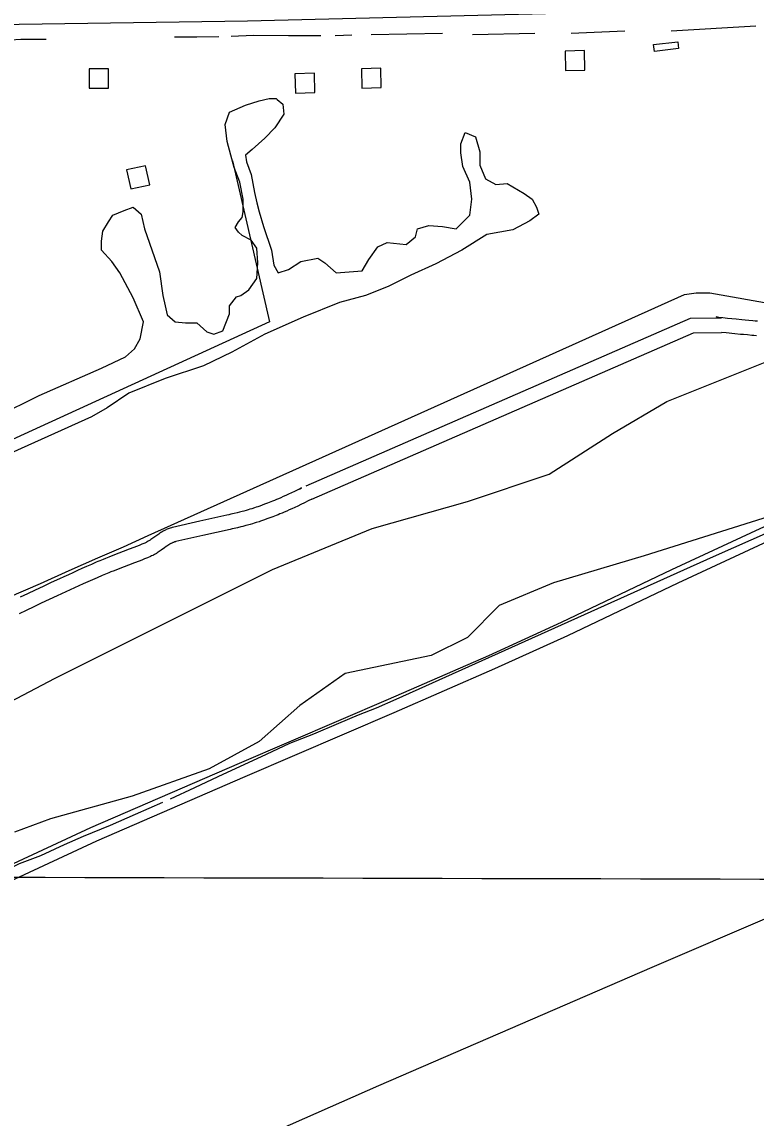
# Model space of a CAD drawing. Extents: x 3187622 to 3225504, y 800805 to 826213.
# Drawn here: x 3193970 to 3195483, y 811808 to 814067 of the extents above; entities that cross this region are included whole.
import ezdxf

# ---------------------------------------------------------------- set-up
doc = ezdxf.new("R2010")
doc.units = 0
for name, color, linetype in [('V-BLDG-OTLN', 7, 'Continuous'), ('V-GRID-MAJR', 7, 'Continuous'), ('V-ROAD-CNTR', 7, 'Continuous'), ('V-SITE-VEGE', 7, 'Continuous'), ('V-TOPO-SHOR', 7, 'Continuous')]:
    doc.layers.add(name, color=color, linetype=linetype)

msp = doc.modelspace()

# ---------------------------------------------------------------- linework, layer by layer
at = {"layer": 'V-BLDG-OTLN'}
for points in [[(3195272.2024187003, 814020.160932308), (3195321.8463194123, 814026.1229203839), (3195323.515316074, 814012.222948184), (3195273.87241536, 814006.260960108)], [(3195129.623703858, 814007.878956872), (3195089.63778383, 814006.8409589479), (3195090.6757817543, 813966.8540389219), (3195130.661701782, 813967.8920368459)], [(3194149.00966509, 813970.384031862), (3194109.0097450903, 813970.53003157), (3194108.8637453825, 813930.5301115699), (3194148.8626653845, 813930.3841118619)], [(3194572.986817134, 813961.2520501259), (3194533.0008971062, 813960.214052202), (3194534.03889503, 813920.2271321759), (3194574.0248150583, 813921.2651301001)], [(3194709.86354338, 813971.66002931), (3194669.877623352, 813970.6220313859), (3194670.915621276, 813930.6351113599), (3194710.9015413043, 813931.6731092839)], [(3194225.2045127, 813770.3664318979), (3194186.090590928, 813761.994448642), (3194194.462574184, 813722.88052687), (3194233.576495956, 813731.2525101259)]]:
    msp.add_lwpolyline(points, close=True, dxfattribs=at)
at = {"layer": 'V-GRID-MAJR'}
msp.add_spline([(3191808.85, 812309.639), (3197045.574, 812297.071), (3202282.3000000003, 812285.265), (3207519.028, 812274.221), (3212755.758, 812263.939), (3217992.489, 812254.4180000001), (3223229.221, 812245.659), (3223229.222, 812245.659)], degree=3, dxfattribs=at)
at = {"layer": 'V-ROAD-CNTR'}
for points in [[(3198218.610525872, 814284.370403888), (3198208.29154651, 814259.9104528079), (3198198.499566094, 814247.180478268), (3198173.369616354, 814226.4645196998), (3198145.722671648, 814213.612545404), (3196972.1780187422, 813680.026612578), (3196284.209394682, 813390.623191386), (3195309.339344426, 812937.86209691)], [(3198246.2524705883, 814272.710427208), (3198234.4294942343, 814244.6844832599), (3198220.205522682, 814226.1945202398), (3198189.493584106, 814200.8765708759), (3198158.254646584, 814186.3545999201), (3197139.059684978, 813720.414531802), (3196296.347370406, 813363.1832462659), (3195321.9753191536, 812910.6541513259)], [(3195691.377580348, 814099.817772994), (3194434.895093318, 814068.29483604), (3193400.26616258, 814053.7768650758), (3193166.6246298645, 814055.2128622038), (3193084.5887939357, 814049.866872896), (3193026.7349096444, 814046.467879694), (3192979.523004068, 814041.36988989), (3192902.2741585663, 814023.9169247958), (3192475.8160114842, 813891.5091896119), (3192418.77812556, 813870.0012326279), (3192179.834603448, 813790.047392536), (3192089.5527840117, 813757.6314573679), (3191952.8330574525, 813720.5855314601), (3191838.268286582, 813697.0455785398), (3191810.171342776, 813691.133590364)], [(3194555.847851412, 813111.3157500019), (3195348.0782669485, 813456.22106019), (3195411.8781393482, 813457.140058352)], [(3195486.1229908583, 813450.349071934), (3195481.2390006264, 813450.70107123), (3195476.6700097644, 813451.0540705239), (3195468.036027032, 813451.775069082), (3195460.48204214, 813452.4550677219), (3195453.8670553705, 813453.0810664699), (3195442.236078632, 813454.2330641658), (3195424.733113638, 813456.0320605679), (3195414.6031338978, 813457.25605812), (3195406.49715011, 813457.899056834), (3195405.808151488, 813457.994056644), (3195405.1851527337, 813458.0940564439), (3195403.689155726, 813458.378055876), (3195402.2861585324, 813458.6900552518), (3195400.9431612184, 813459.0240545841)], [(3194567.822827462, 813083.8098050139), (3195354.53225404, 813426.3111200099), (3195412.310138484, 813427.143118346)], [(3195484.052994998, 813420.4211317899), (3195479.00700509, 813420.785131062), (3195474.2680145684, 813421.150130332), (3195465.444032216, 813421.8871288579), (3195457.724047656, 813422.58112747), (3195450.9730611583, 813423.2211261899), (3195439.2240846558, 813424.3851238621), (3195421.679119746, 813426.188120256), (3195412.310138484, 813427.143118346)], [(3194542.665877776, 813104.1127644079), (3194546.421870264, 813106.570759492), (3194539.169884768, 813102.947766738), (3194532.355898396, 813099.613773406), (3194525.9519112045, 813096.545779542), (3194519.9339232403, 813093.7217851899), (3194514.279934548, 813091.1247903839), (3194508.9659451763, 813088.732795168), (3194503.972955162, 813086.5317995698), (3194499.2809645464, 813084.5038036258), (3194494.872973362, 813082.6358073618), (3194490.73398164, 813080.914810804), (3194486.84398942, 813079.3288139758), (3194483.189996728, 813077.8658169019), (3194479.758003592, 813076.5148196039), (3194476.5530100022, 813075.274822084), (3194470.4720221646, 813072.979826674), (3194465.153032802, 813071.0358305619), (3194460.4860421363, 813069.377833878), (3194456.392050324, 813067.9628367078), (3194452.800057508, 813066.75183913), (3194449.670063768, 813065.717841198), (3194444.1170748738, 813063.9388447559), (3194439.962083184, 813062.652847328), (3194436.855089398, 813061.7168492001), (3194432.141098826, 813060.337851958), (3194427.417108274, 813059.0058546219), (3194424.176114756, 813058.124856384), (3194418.392126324, 813056.6168594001), (3194414.077134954, 813055.5388615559), (3194407.5081480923, 813053.964864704), (3194400.882161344, 813052.4418677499), (3194396.727169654, 813051.502869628), (3194392.54417802, 813050.557871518), (3194336.7682895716, 813037.95689672), (3194280.9164012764, 813025.3369219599), (3194279.713403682, 813025.0519225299), (3194278.397406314, 813024.707923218), (3194276.080410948, 813024.029924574), (3194273.8164154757, 813023.27192609), (3194271.681419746, 813022.473927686), (3194269.663423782, 813021.6439293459), (3194267.75942759, 813020.7969310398), (3194265.958431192, 813019.9379327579), (3194264.2534346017, 813019.0739344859), (3194262.637437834, 813018.2119362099), (3194261.103440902, 813017.354937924), (3194259.6044439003, 813016.482939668), (3194256.917449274, 813014.840942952), (3194254.430454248, 813013.235946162), (3194252.1694587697, 813011.7159492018), (3194250.0834629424, 813010.2729520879), (3194246.381470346, 813007.638957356), (3194240.1444828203, 813003.137966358), (3194237.911487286, 813001.557969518), (3194235.988491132, 813000.2299721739), (3194234.3364944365, 812999.12197439), (3194232.908497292, 812998.192976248), (3194231.677499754, 812997.417977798), (3194230.6585017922, 812996.7989790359), (3194228.750505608, 812995.6919812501), (3194227.390508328, 812994.9489827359), (3194226.435510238, 812994.455983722), (3194224.903513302, 812993.71198521), (3194223.328516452, 812993.009986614), (3194217.36452838, 812990.5149916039), (3194211.653539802, 812988.18199627), (3194206.267550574, 812986.024000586), (3194201.202560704, 812984.02700458), (3194191.6105798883, 812980.3060120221), (3194157.662647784, 812967.341037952), (3194149.110664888, 812964.0020446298), (3194142.69967771, 812961.451049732), (3194137.8746873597, 812959.49705364), (3194130.697701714, 812956.5240595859), (3194127.0827089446, 812954.9910626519), (3194123.5007161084, 812953.450065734), (3194113.4957361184, 812949.0860744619), (3194103.6707557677, 812944.766083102), (3194094.0137750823, 812940.48709166), (3194084.51979407, 812936.2491001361), (3194075.183812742, 812932.0531085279), (3194066.003831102, 812927.901116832), (3194056.9778491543, 812923.7921250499), (3194048.0948669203, 812919.725133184), (3194030.653901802, 812911.6771492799), (3194013.8009355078, 812903.8241649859)], [(3194567.822827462, 813083.8098050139), (3194559.9398432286, 813079.788813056), (3194552.4658581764, 813076.0558205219), (3194545.4298722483, 813072.61182741), (3194538.8038855, 813069.4378337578), (3194532.567897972, 813066.5118396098), (3194526.697909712, 813063.8148450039), (3194521.1739207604, 813061.3288499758), (3194515.974931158, 813059.0358545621), (3194511.0849409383, 813056.9238587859), (3194506.4849501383, 813054.973862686), (3194502.155958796, 813053.1748662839), (3194498.0859669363, 813051.5148696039), (3194494.259974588, 813049.98187267), (3194490.661981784, 813048.5668755), (3194487.260988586, 813047.2508781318), (3194480.9180012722, 813044.8578829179), (3194475.3230124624, 813042.8118870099), (3194470.406022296, 813041.065890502), (3194466.0860309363, 813039.572893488), (3194462.2960385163, 813038.2938960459), (3194458.950045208, 813037.1898982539), (3194453.131056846, 813035.324901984), (3194448.726065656, 813033.960904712), (3194445.395072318, 813032.95690672), (3194440.421082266, 813031.5019096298), (3194435.421092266, 813030.093912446), (3194431.896099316, 813029.1349143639), (3194425.812111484, 813027.548917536), (3194421.207120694, 813026.398919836), (3194414.3641343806, 813024.758923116), (3194407.5481480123, 813023.19192625), (3194403.337156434, 813022.2409281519), (3194399.1541648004, 813021.295930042), (3194343.380276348, 813008.6949552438), (3194287.682387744, 812996.1089804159), (3194286.961389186, 812995.937980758), (3194286.3993903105, 812995.79198105), (3194285.0603929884, 812995.399981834), (3194283.8363954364, 812994.9899826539), (3194282.6393978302, 812994.5419835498), (3194281.4694001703, 812994.0619845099), (3194280.3194024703, 812993.5489855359), (3194279.196404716, 812993.0139866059), (3194278.0954069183, 812992.4559877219), (3194277.015409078, 812991.879988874), (3194275.9614111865, 812991.290990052), (3194274.970413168, 812990.7149912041), (3194272.8774173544, 812989.4349937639), (3194270.932421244, 812988.1799962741), (3194269.0714249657, 812986.9299987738), (3194267.315428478, 812985.715001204), (3194263.855435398, 812983.2530061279), (3194257.58444794, 812978.728015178), (3194255.101452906, 812976.9720186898), (3194252.8744573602, 812975.43202177), (3194250.868461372, 812974.086024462), (3194249.07446496, 812972.9210267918), (3194247.465468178, 812971.9080288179), (3194245.9824711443, 812971.005030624), (3194243.4664761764, 812969.5460335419), (3194241.4704801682, 812968.4570357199), (3194239.881483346, 812967.6340373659), (3194237.5574879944, 812966.5060396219), (3194235.218492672, 812965.4660417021), (3194228.826505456, 812962.7910470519), (3194222.9055172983, 812960.3720518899), (3194217.34952841, 812958.1460563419), (3194212.1305388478, 812956.0870604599), (3194202.386558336, 812952.3080680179), (3194168.4706261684, 812939.3550939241), (3194160.1126428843, 812936.0921004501), (3194153.877655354, 812933.611105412), (3194149.2466646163, 812931.735109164), (3194142.291678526, 812928.8541149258), (3194138.866685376, 812927.403117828), (3194135.4286922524, 812925.92212079), (3194125.52971205, 812921.606129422), (3194115.786731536, 812917.32213799), (3194106.205750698, 812913.075146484), (3194096.781769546, 812908.869154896), (3194087.513788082, 812904.705163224), (3194078.3998063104, 812900.5811714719), (3194069.4358242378, 812896.5021796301), (3194060.62484186, 812892.4671877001), (3194043.2738765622, 812884.461203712), (3194026.472910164, 812876.6322193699)], [(3195309.188344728, 812937.7910970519), (3195081.886799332, 812829.1343143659), (3194931.769099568, 812761.00245063), (3194725.0255130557, 812670.829630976), (3194418.052127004, 812539.0418945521), (3194111.4797401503, 812406.0581605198), (3193892.223178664, 812304.682363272), (3193613.7057357, 812179.3236139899), (3193490.154982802, 812118.3707358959), (3193380.617201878, 812068.0838364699), (3193209.6065439, 811991.9419887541), (3192986.090990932, 811890.7591911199), (3192795.5983719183, 811809.2223541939), (3192388.9021853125, 811625.9117208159), (3192267.949427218, 811580.1698123), (3192086.4617901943, 811494.5459835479), (3191940.3740823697, 811426.1761202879), (3191798.201366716, 811361.9332487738)], [(3195322.126318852, 812910.7251511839), (3195094.5567739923, 812801.940368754), (3194943.965075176, 812733.59250545), (3194736.939489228, 812643.2976860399), (3194429.938103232, 812511.49794964), (3194123.745715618, 812378.6782152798), (3193904.6751537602, 812277.38841786), (3193626.503710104, 812152.1856682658), (3193503.0529570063, 812091.280790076), (3193392.977177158, 812040.7478911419), (3193221.8945193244, 811964.57404349), (3192998.180966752, 811863.3012460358), (3192807.666347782, 811781.7544091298), (3192400.382162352, 811598.17977628), (3192279.67340377, 811552.5298675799), (3192099.2197646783, 811467.3940378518), (3191952.9100572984, 811398.9201748), (3191810.5553420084, 811334.5953034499)], [(3194013.756935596, 812903.8041650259), (3193997.45996819, 812896.144180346), (3193981.670999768, 812888.6691952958), (3193966.3960303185, 812881.389209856)], [(3194026.516910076, 812876.6522193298), (3194010.257942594, 812869.0122346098), (3193994.542974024, 812861.571249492), (3193979.332004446, 812854.3212639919), (3193964.6050339, 812847.264278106)]]:
    msp.add_lwpolyline(points, dxfattribs=at)
at = {"layer": 'V-SITE-VEGE'}
for p, q in [((3194398.264, 813881.312), (3194430.946, 813895.327)), ((3194430.946, 813895.327), (3194458.963, 813904.6680000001)), ((3194458.963, 813904.6680000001), (3194479.971, 813909.339)), ((3194479.971, 813909.3390000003), (3194493.98, 813909.3390000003)), ((3194493.98, 813909.3390000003), (3194496.3140000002, 813907.0050000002)), ((3194496.3140000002, 813907.0050000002), (3194507.986, 813897.6620000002)), ((3194507.986, 813897.6620000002), (3194510.321, 813876.6410000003)), ((3194388.9250000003, 813855.6220000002), (3194398.264, 813881.312)), ((3194510.321, 813876.6410000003), (3194491.645, 813848.6160000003)), ((3194393.595, 813820.589), (3194388.9250000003, 813855.6220000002)), ((3194491.645, 813848.6160000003), (3194470.636, 813827.5980000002)), ((3194470.636, 813827.5980000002), (3194444.955, 813804.2420000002)), ((3194874.506, 813815.9200000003), (3194883.843, 813839.273)), ((3194883.843, 813839.273), (3194904.856, 813829.932)), ((3194904.856, 813829.932), (3194914.1920000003, 813799.571)), ((3194400.599, 813792.564), (3194393.595, 813820.589)), ((3194444.955, 813804.2420000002), (3194430.946, 813792.564)), ((3194874.506, 813797.2360000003), (3194874.506, 813815.9200000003)), ((3194914.1920000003, 813799.571), (3194914.1920000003, 813771.546)), ((3194407.6010000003, 813766.8760000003), (3194400.599, 813792.564)), ((3194430.946, 813792.564), (3194433.281, 813778.55)), ((3194433.281, 813778.55), (3194442.62, 813752.8620000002)), ((3194879.176, 813769.209), (3194874.506, 813797.2360000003)), ((3194419.275, 813736.513), (3194407.6010000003, 813766.8760000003)), ((3194893.182, 813736.513), (3194879.176, 813769.209)), ((3194914.1920000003, 813771.546), (3194925.866, 813743.5190000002)), ((3194426.279, 813701.4800000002), (3194419.275, 813736.513)), ((3194442.62, 813752.8620000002), (3194449.624, 813715.4920000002)), ((3194897.8510000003, 813701.4800000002), (3194893.182, 813736.513)), ((3194925.866, 813743.5190000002), (3194946.876, 813731.8410000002)), ((3194946.876, 813731.8410000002), (3194970.222, 813734.1760000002)), ((3194970.222, 813734.1760000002), (3195005.238, 813713.1570000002)), ((3194449.624, 813715.4920000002), (3194454.291, 813694.4730000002)), ((3195005.238, 813713.1570000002), (3195021.5810000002, 813701.4800000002)), ((3194426.279, 813675.79), (3194426.279, 813701.4800000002)), ((3194454.291, 813694.4730000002), (3194458.963, 813675.79)), ((3194893.182, 813668.783), (3194897.8510000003, 813701.4800000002)), ((3195021.5810000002, 813701.4800000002), (3195030.918, 813685.13)), ((3194148.47, 813654.7710000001), (3194157.809, 813668.783)), ((3194157.809, 813668.783), (3194181.154, 813678.1240000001)), ((3194181.154, 813678.1240000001), (3194199.829, 813685.13)), ((3194199.829, 813685.13), (3194216.17, 813671.1180000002)), ((3194216.17, 813671.1180000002), (3194223.1750000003, 813640.7560000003)), ((3194416.94, 813654.7710000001), (3194423.944, 813664.1120000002)), ((3194423.944, 813664.1120000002), (3194426.279, 813675.79)), ((3194458.963, 813675.79), (3194468.3000000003, 813645.4280000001)), ((3194865.167, 813640.7560000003), (3194893.182, 813668.7830000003)), ((3195035.588, 813671.1180000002), (3195016.912, 813657.1040000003)), ((3195030.918, 813685.13), (3195035.588, 813671.1180000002)), ((3194136.798, 813636.085), (3194148.47, 813654.7710000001)), ((3194223.1750000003, 813640.7560000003), (3194253.524, 813552.008)), ((3194409.938, 813643.0910000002), (3194416.94, 813654.7710000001)), ((3194416.94, 813633.75), (3194409.938, 813643.0910000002)), ((3194468.3000000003, 813645.4280000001), (3194484.6410000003, 813596.382)), ((3194781.126, 813624.407), (3194785.793, 813640.7560000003)), ((3194785.793, 813640.7560000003), (3194809.14, 813647.7630000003)), ((3194809.14, 813647.763), (3194837.1550000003, 813645.4280000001)), ((3194837.1550000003, 813645.4280000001), (3194865.167, 813640.7560000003)), ((3195016.912, 813657.104), (3194981.893, 813638.422)), ((3194134.463, 813615.066), (3194136.798, 813636.085)), ((3194423.944, 813626.7440000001), (3194416.94, 813633.75)), ((3194442.62, 813617.4010000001), (3194423.944, 813626.7440000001)), ((3194762.45, 813608.06), (3194781.126, 813624.407)), ((3194928.201, 813629.0790000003), (3194876.841, 813596.3820000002)), ((3194981.893, 813638.422), (3194928.201, 813629.079)), ((3194134.463, 813596.382), (3194134.463, 813615.066)), ((3194155.474, 813573.027), (3194134.463, 813596.382)), ((3194454.291, 813601.0540000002), (3194442.62, 813617.4010000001)), ((3194456.626, 813570.6920000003), (3194454.291, 813601.0540000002)), ((3194484.6410000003, 813596.382), (3194489.31, 813566.0210000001)), ((3194685.41, 813577.6990000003), (3194704.086, 813603.389)), ((3194704.086, 813603.389), (3194722.762, 813612.7340000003)), ((3194722.762, 813612.7340000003), (3194762.45, 813608.0600000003)), ((3194876.841, 813596.382), (3194823.146, 813568.356)), ((3194171.815, 813549.6720000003), (3194155.474, 813573.027)), ((3194519.662, 813556.68), (3194545.339, 813573.027)), ((3194545.339, 813573.027), (3194580.356, 813580.0330000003)), ((3194580.356, 813580.0330000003), (3194594.364, 813570.6920000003)), ((3194671.404, 813554.345), (3194685.41, 813577.6990000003)), ((3194253.524, 813552.008), (3194260.526, 813502.965)), ((3194454.291, 813537.9960000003), (3194456.626, 813570.6920000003)), ((3194489.31, 813566.0210000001), (3194498.647, 813549.6720000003)), ((3194498.647, 813549.6720000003), (3194519.662, 813556.6800000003)), ((3194594.364, 813570.6920000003), (3194617.7120000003, 813549.6720000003)), ((3194617.7120000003, 813549.6720000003), (3194671.404, 813554.345)), ((3194823.146, 813568.3560000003), (3194771.787, 813545.0000000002)), ((3194199.829, 813498.2910000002), (3194171.815, 813549.6720000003)), ((3194437.95, 813514.6410000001), (3194454.291, 813537.9960000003)), ((3194771.787, 813545), (3194725.096, 813521.647)), ((3194421.611, 813502.965), (3194437.95, 813514.6410000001)), ((3194725.096, 813521.647), (3194678.406, 813502.965)), ((3194220.84, 813449.246), (3194199.829, 813498.2910000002)), ((3194260.526, 813502.965), (3194265.1950000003, 813481.942)), ((3194398.264, 813481.942), (3194412.271, 813500.626)), ((3194412.271, 813500.626), (3194421.611, 813502.965)), ((3194624.7120000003, 813488.9480000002), (3194550.009, 813458.5890000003)), ((3194678.406, 813502.965), (3194624.7120000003, 813488.9480000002)), ((3194265.1950000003, 813481.942), (3194269.865, 813463.258)), ((3194269.865, 813463.258), (3194286.208, 813449.246)), ((3194384.258, 813430.562), (3194398.264, 813465.5930000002)), ((3194398.264, 813465.5930000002), (3194398.264, 813481.942)), ((3194213.836, 813414.2130000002), (3194220.84, 813449.246)), ((3194286.208, 813449.246), (3194307.22, 813446.9090000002)), ((3194307.22, 813446.9090000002), (3194330.5640000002, 813446.9090000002)), ((3194330.5640000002, 813446.9090000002), (3194351.574, 813428.2250000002)), ((3194550.009, 813458.5890000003), (3194470.636, 813423.5560000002)), ((3194351.574, 813428.2250000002), (3194365.58, 813423.5560000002)), ((3194365.58, 813423.5560000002), (3194384.258, 813430.5620000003)), ((3194470.636, 813423.5560000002), (3194402.934, 813386.1880000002)), ((3194183.488, 813376.8450000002), (3194202.164, 813393.1920000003)), ((3194202.164, 813393.1920000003), (3194213.836, 813414.2130000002)), ((3194134.463, 813353.4900000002), (3194183.488, 813376.8450000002)), ((3194402.934, 813386.1880000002), (3194344.5700000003, 813358.161)), ((3195299.3880000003, 813284.5929999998), (3195532.842, 813378.0119999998)), ((3194006.0640000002, 813297.438), (3194134.463, 813353.4900000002)), ((3194344.5700000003, 813358.161), (3194265.1950000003, 813332.4710000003)), ((3194265.1950000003, 813332.4710000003), (3194190.4930000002, 813302.1090000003)), ((3194190.4930000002, 813302.1090000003), (3194146.1350000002, 813271.7480000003)), ((3193821.6380000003, 813206.353), (3194006.0640000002, 813297.438)), ((3195187.332, 813219.198), (3195299.3880000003, 813284.5929999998)), ((3194146.1350000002, 813271.7480000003), (3194113.453, 813253.0640000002)), ((3194113.453, 813253.0640000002), (3193765.608, 813096.5840000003)), ((3195056.6, 813135.12), (3195187.332, 813219.198)), ((3194888.512, 813079.0679999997), (3195056.6, 813135.12)), ((3195728.94, 813116.436), (3195252.698, 812966.9639999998)), ((3194692.412, 813023.0160000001), (3194888.512, 813079.0679999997)), ((3194486.975, 812938.936), (3194692.412, 813023.0160000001)), ((3195252.698, 812966.9639999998), (3195065.937, 812910.9129999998)), ((3194262.861, 812826.834), (3194486.975, 812938.936)), ((3195065.937, 812910.9130000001), (3194953.881, 812864.202)), ((3194953.881, 812864.2019999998), (3194888.512, 812798.807)), ((3194038.7460000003, 812714.731), (3194262.861, 812826.834)), ((3194888.512, 812798.807), (3194813.808, 812761.4389999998)), ((3194813.808, 812761.4389999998), (3194636.3850000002, 812724.0719999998)), ((3193861.324, 812621.309), (3194038.7460000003, 812714.731)), ((3194636.3850000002, 812724.072), (3194543.005, 812658.6769999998)), ((3194543.005, 812658.6769999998), (3194458.961, 812583.941)), ((3194458.961, 812583.941), (3194356.241, 812527.892)), ((3194356.241, 812527.892), (3194197.495, 812471.838)), ((3194197.495, 812471.838), (3194029.411, 812425.1269999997)), ((3194029.411, 812425.127), (3193954.704, 812397.1020000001))]:
    msp.add_line(p, q, dxfattribs=at)
at = {"layer": 'V-TOPO-SHOR'}
for p, q in [((3195102.1564955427, 814043.7696668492), (3195212.8400114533, 814048.9177373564)), ((3195308.079315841, 814048.9177373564), (3195483.113713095, 814059.2138783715)), ((3194615.543, 814039.24), (3194650.4220000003, 814040.096)), ((3194690.3108549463, 814041.1956315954), (3194837.0308644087, 814043.7696668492)), ((3194898.8077104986, 814041.1956315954), (3195027.5094731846, 814043.7696668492))]:
    msp.add_line(p, q, dxfattribs=at)
for points in [[(3193924.568, 814028.566), (3193968.168, 814031.15), (3194020.169, 814031.515)], [(3194284.651, 814036.1680000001), (3194330.674, 814036.172), (3194376.355, 814036.709)], [(3194401.377, 814037.536), (3194447.781, 814039.643), (3194519.532, 814039.131), (3194586.019, 814039.041)], [(3194404.3537711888, 813780.875243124), (3194480.308705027, 813449.0721110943), (3193257.0345074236, 812889.4041775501), (3191793.902624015, 812225.7979134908)], [(3194230.5270000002, 813008.873), (3195335.8011177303, 813505.0389044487), (3195359.7868863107, 813509.0365325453), (3195387.770282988, 813509.0365325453), (3195523.689638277, 813485.0507639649), (3195555.6706630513, 813485.0507639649), (3195591.649315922, 813497.0436482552), (3195627.6279687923, 813521.0294168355), (3195995.4097536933, 813680.9345407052)], [(3194741.48, 812671.246), (3195395.765539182, 812965.3591113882), (3196722.9780673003, 813553.0104416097), (3196790.9377449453, 813592.9867225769)], [(3197455.023, 813079.529), (3197372.13, 813045.434), (3197182.553, 812961.892), (3196938.251, 812852.295), (3196722.224, 812756.16), (3196523.544, 812669.177), (3196208.188, 812530.231), (3195771.549, 812334.434), (3195268.554, 812118.681), (3194704.911, 811874.281), (3194423.276, 811750.0430000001)], [(3193026.3170000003, 812465.723), (3193069.987, 812486.926), (3193110.629, 812505.4990000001), (3193155.73, 812526.012), (3193215.94, 812552.5800000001), (3193267.762, 812575.696), (3193342.6550000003, 812608.8470000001), (3193391.5330000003, 812632.698), (3193451.066, 812660.578), (3193499.127, 812681.66), (3193561.167, 812708.552), (3193618.755, 812734.025), (3193718.8200000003, 812778.657), (3193786.645, 812809.7270000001), (3193823.9420000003, 812824.784), (3193893.61, 812857.134), (3193943.1040000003, 812881.411), (3194008.554, 812910.081), (3194067.455, 812936.232), (3194126.886, 812962.985), (3194179.395, 812985.485), (3194230.5270000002, 813008.873)], [(3194276.67, 812465.979), (3194326.916, 812489.246), (3194374.731, 812512.278), (3194474.4790000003, 812558.378), (3194522.631, 812580.441), (3194571.982, 812600.301), (3194623.37, 812621.971), (3194663.83, 812638.965), (3194701.1, 812653.373), (3194741.48, 812671.246)], [(3193752.7260000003, 812234.153), (3193800.867, 812255.2540000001), (3193837.995, 812272.2050000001), (3193882.435, 812291.952), (3193965.544, 812332.748), (3194009.2430000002, 812349.437), (3194057.747, 812371.586), (3194097.507, 812388.853), (3194152.596, 812411.791), (3194204.616, 812434.593), (3194260.366, 812459.108)]]:
    msp.add_lwpolyline(points, dxfattribs=at)

doc.saveas('drawing.dxf')
